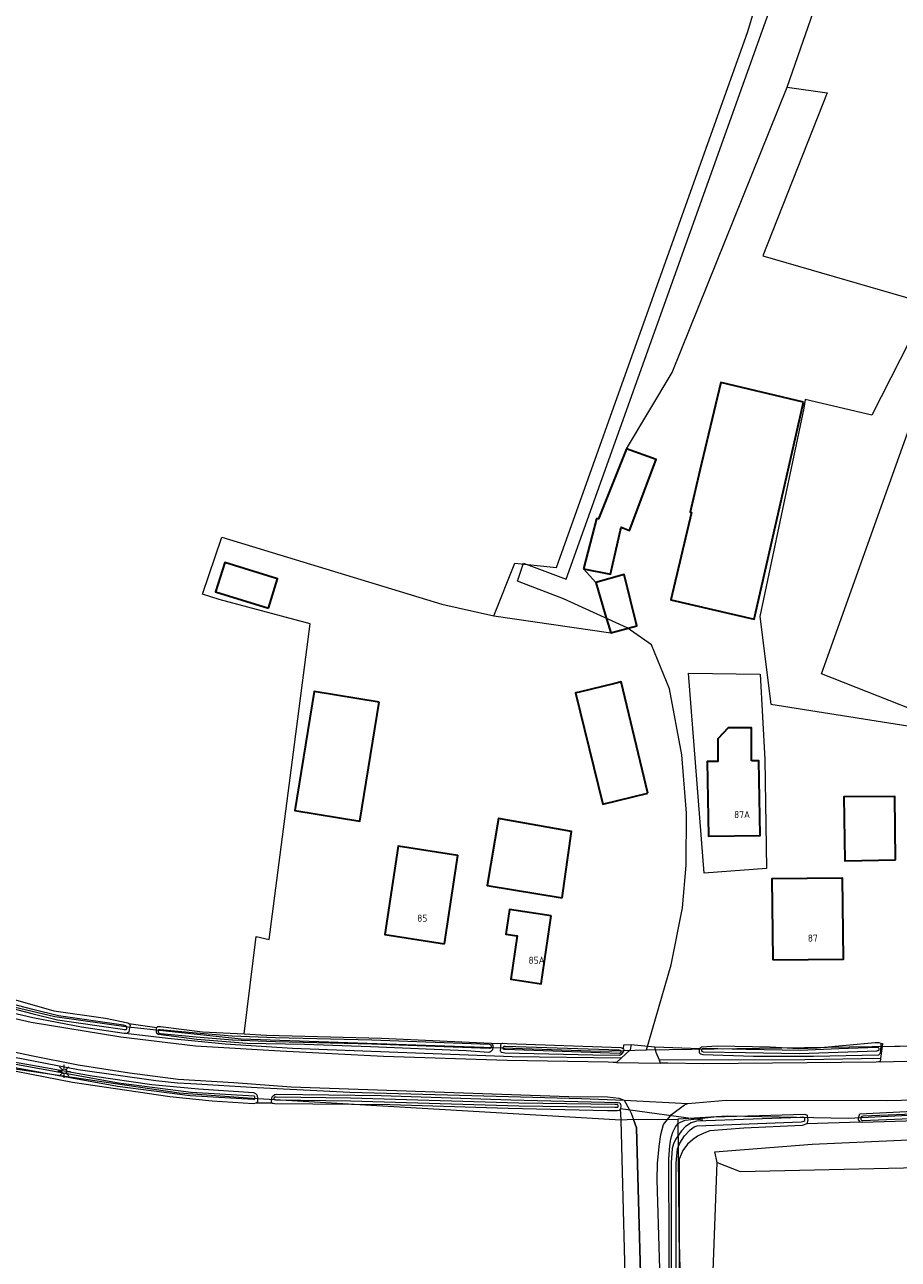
# Model space of a CAD drawing. Header units: metres. Extents: x 174282 to 175177, y 462028 to 462851.
# Tile 605 of 636: x 174727 to 174850, y 462196 to 462369. Entities that reach past the tile are written whole.
import ezdxf

# ---------------------------------------------------------------- set-up
doc = ezdxf.new("R2010")
doc.units = ezdxf.units.M
for name, color, linetype, lineweight in [('B-WE-IE-MEUBILAIR_WEGMEUBILAIR-LICHTMAST-S', 8, 'Continuous', 20), ('B-WE-OG-BEBOUWING-G', 8, 'Continuous', 30), ('B-WE-OG-BEBOUWING_HUISNUMMER-T20', 8, 'Continuous', 20), ('B-WE-OG-BOS-G', 8, 'Continuous', 20), ('B-WE-OG-TERREIN_AGRARISCH-G', 8, 'Continuous', 20), ('B-WE-OG-TERREIN_ERF-G', 8, 'Continuous', 20), ('B-WE-OG-TERREIN_GROEN-G', 8, 'Continuous', 20), ('B-WE-OG-WEG_VERHARD_GESLOTEN -G', 8, 'Continuous', 20), ('B-WE-OG-WEG_VERHARD_OPEN -G', 8, 'Continuous', 20), ('B-WE-WH-DUIKER-G', 8, 'Continuous', 20), ('B-WE-WH-WATERGANG_SLOOT_BODEM-G', 8, 'Continuous', 20), ('B-WE-WH-WATERGANG_SLOOT_INSTEEK-G', 8, 'Continuous', 20), ('B-XX-KG-GRENS_PERCEEL-G', 213, 'Continuous', 20)]:
    doc.layers.add(name, color=color, linetype=linetype, lineweight=lineweight)
doc.styles.add('NLCS-ISO-M500-T20', font='NLCS-ISO.ttf', dxfattribs={"height": 1})

# ---------------------------------------------------------------- blocks, each defined once
blk = doc.blocks.new('Lichtmast bestaand')
for p, q in [((-0.45, 0), (-0.9, 0)), ((-0.32, 0.32), (-0.64, 0.64)), ((0, 0.45), (0, 0.9)), ((0.32, 0.32), (0.64, 0.64)), ((0.45, 0), (0.9, 0)), ((-0.32, -0.32), (-0.64, -0.64)), ((0, -0.9), (0, -0.45)), ((0.32, -0.32), (0.64, -0.64))]:
    blk.add_line(p, q)
blk.add_circle((0, 0), 0.35)

msp = doc.modelspace()

# ---------------------------------------------------------------- linework, layer by layer
at = {"layer": 'B-WE-OG-BEBOUWING-G'}
for points in [[(174836.37, 462316.36), (174824.71, 462319.12), (174821.77, 462306.73), (174820.4, 462300.87), (174820.57, 462300.83), (174817.67, 462288.53), (174829.43, 462285.8), (174833.5, 462303.74), (174836.37, 462316.36)], [(174805.4, 462292.9), (174809.2, 462292.13), (174810.71, 462298.73), (174811.87, 462298.3), (174815.6, 462308.27), (174811.43, 462309.8), (174807.5, 462299.93), (174807.2, 462299.93), (174805.4, 462292.9)], [(174761.03, 462287.37), (174762.33, 462291.47), (174754.9, 462293.77), (174753.6, 462289.63), (174761.03, 462287.37)], [(174807.13, 462290.97), (174808.46, 462286.48), (174809.23, 462283.87), (174812.9, 462284.87), (174811.1, 462292.07), (174807.13, 462290.97)], [(174814.43, 462261.33), (174810.7, 462276.97), (174809.8, 462276.75), (174804.78, 462275.55), (174804.27, 462275.43), (174808.1, 462259.77), (174814.43, 462261.33)], [(174776.62, 462274.14), (174767.48, 462275.63), (174764.75, 462258.87), (174773.89, 462257.38), (174776.62, 462274.14)], [(174829.06, 462265.86), (174829.05, 462270.51), (174825.77, 462270.5), (174824.31, 462268.95), (174824.31, 462265.78), (174822.8, 462265.75), (174822.99, 462255.24), (174830.27, 462255.37), (174830.08, 462265.88), (174829.06, 462265.86)], [(174849.3, 462251.93), (174849.23, 462260.83), (174842.03, 462260.8), (174842.2, 462251.8), (174849.3, 462251.93)], [(174802.4, 462246.6), (174803.7, 462255.9), (174793.4, 462257.73), (174791.83, 462248.3), (174802.4, 462246.6)], [(174785.8, 462240.11), (174787.71, 462252.56), (174779.31, 462253.85), (174777.4, 462241.4), (174785.8, 462240.11)], [(174832.03, 462237.86), (174841.97, 462237.97), (174841.84, 462249.36), (174831.9, 462249.24), (174832.03, 462237.86)], [(174800.83, 462244.06), (174794.97, 462244.93), (174794.46, 462241.45), (174796.04, 462241.22), (174795.14, 462235.14), (174799.42, 462234.5), (174800.83, 462244.06)]]:
    msp.add_lwpolyline(points, dxfattribs=at)
at = {"layer": 'B-WE-OG-BOS-G'}
for p, q in [((174807.13, 462290.97), (174805.4, 462292.9)), ((174792.77, 462286.27), (174809.23, 462283.87))]:
    msp.add_line(p, q, dxfattribs=at)
for points in [[(174811.43, 462309.8), (174817.85, 462320.5), (174834.07, 462360.69), (174839.28, 462375.71), (174833.36, 462377.1), (174835.71, 462387.03), (174812.9, 462398.11), (174813.76, 462406.46), (174829.12, 462465.43), (174826.48, 462465.79)], [(174875.47, 462215.92), (174844.64, 462214.95), (174844.37, 462215.03), (174836.83, 462214.77), (174836.17, 462214.54), (174827.94, 462214.17), (174823.17, 462213.81), (174822.32, 462213.46), (174821.44, 462213.06), (174820.72, 462212.53), (174820.05, 462211.89), (174819.35, 462211.03), (174818.87, 462209.78), (174818.85, 462208.8), (174818.88, 462198.03), (174819.21, 462183.65)], [(174824.19, 462209.34), (174823.9, 462210.85), (174837.59, 462211.91), (174898.2, 462214.65), (174898.5, 462209.67)], [(174828.57, 462073.84), (174828.39, 462075.05), (174824.53, 462081.41), (174822.02, 462130.22), (174823.02, 462177.52), (174824.19, 462209.33), (174824.19, 462209.34)]]:
    msp.add_lwpolyline(points, dxfattribs=at)
at = {"layer": 'B-WE-OG-TERREIN_AGRARISCH-G'}
for points in [[(174792.77, 462286.27), (174795.72, 462293.67), (174801.58, 462293.08), (174828.53, 462368.53), (174833.77, 462386.12), (174834.02, 462386.97), (174826.98, 462390.22), (174809.03, 462398.51), (174826.48, 462465.79)], [(174693.95, 462240.18), (174700.36, 462238.43), (174707.03, 462237.01), (174722.74, 462232.97), (174730.83, 462230.69), (174738.08, 462229.63), (174741.22, 462229), (174741.36, 462228.91), (174744.33, 462228.49), (174745.33, 462228.34), (174745.48, 462228.46), (174745.83, 462228.46), (174751.73, 462227.74), (174757.63, 462227.42), (174759.3, 462241.13), (174761.12, 462240.73), (174766.92, 462285.17), (174754.09, 462288.58), (174751.77, 462289.32), (174754.49, 462297.33), (174785.43, 462287.93), (174792.77, 462286.27)], [(174811.47, 462184.5), (174810.67, 462215.3), (174810.65, 462216.11), (174810.62, 462216.89), (174810.39, 462216.64), (174810.13, 462216.6), (174808.79, 462216.59), (174794.77, 462216.91), (174778.11, 462217.47), (174761.89, 462217.6), (174761.69, 462217.62), (174761.58, 462217.64), (174761.55, 462217.66), (174759.3, 462217.69), (174758.95, 462217.61), (174753.1, 462217.97), (174747.14, 462218.59), (174733.43, 462220.61), (174719.45, 462223.3)]]:
    msp.add_lwpolyline(points, dxfattribs=at)
at = {"layer": 'B-WE-OG-TERREIN_ERF-G'}
msp.add_lwpolyline([(174834.07, 462360.69), (174839.69, 462359.88), (174830.64, 462336.93), (174853.95, 462330.19), (174845.97, 462314.53), (174836.61, 462316.72), (174836.43, 462315.5), (174830.23, 462286.18), (174831.75, 462273.86), (174863.19, 462268.87), (174860.93, 462242.64), (174860.27, 462226.79)], dxfattribs=at)
at = {"layer": 'B-WE-OG-TERREIN_GROEN-G'}
msp.add_line((174792.38, 462226.12), (174793.85, 462226.06), dxfattribs=at)
for points in [[(174692.67, 462232.07), (174693.93, 462231.71), (174707.71, 462228.26), (174713.07, 462226.88), (174723.58, 462224.49), (174728.18, 462223.58), (174734.23, 462222.44), (174745.2, 462220.89), (174748.24, 462220.56), (174750.11, 462220.46), (174759.43, 462219.91), (174772.48, 462219.21), (174805.1, 462218.34), (174811.13, 462218.1)], [(174810.68, 462224.02), (174795.36, 462224.19), (174764.41, 462225.39), (174754.95, 462225.97), (174746.89, 462226.78), (174740.91, 462227.51)], [(174811.02, 462225.35), (174811.06, 462225.91), (174812.11, 462225.93), (174811.97, 462225.21), (174810.02, 462223.41)], [(174816.07, 462223.73), (174815.61, 462224.8), (174815.43, 462225.62), (174821.76, 462225.36)], [(174847.23, 462226.09), (174847.48, 462226.08), (174847.42, 462225.66), (174847.2, 462223.96)], [(174847.2, 462223.96), (174836.56, 462223.79), (174816.07, 462223.73)], [(174816.67, 462214.67), (174817.8, 462216.07), (174819.6, 462217.43), (174820.09, 462217.62), (174825.49, 462218.11), (174848.2, 462218.08), (174871.95, 462218.6), (174888.96, 462219.57), (174901.36, 462220.54)], [(174811.13, 462218.1), (174811.85, 462216.74), (174812.1, 462216.27), (174812.42, 462215.36)], [(174812.42, 462215.36), (174812.83, 462214.23), (174813.53, 462190.27), (174816.2, 462091.77), (174816.4, 462076.67), (174816.2, 462073.53), (174815.7, 462071.37), (174814.4, 462068.67), (174811.23, 462065.03), (174779.27, 462040.03), (174764.6, 462028.4)], [(174823.14, 462063.83), (174821.98, 462063.18), (174821.43, 462065.73), (174820.7, 462067.78), (174819.61, 462069.96), (174819.03, 462070.9), (174819.12, 462071.8), (174819.27, 462073.33), (174818.73, 462086.83), (174817.7, 462134.7), (174816.6, 462178.7), (174815.77, 462206.9), (174815.83, 462209.2), (174816.03, 462211.57), (174816.27, 462213.27), (174816.67, 462214.67)], [(174824.19, 462209.34), (174827.45, 462208.08), (174898.5, 462209.67)]]:
    msp.add_lwpolyline(points, dxfattribs=at)
at = {"layer": 'B-WE-OG-WEG_VERHARD_GESLOTEN -G'}
for p, q in [((174810.02, 462223.41), (174816.25, 462223.3)), ((174811.13, 462218.1), (174820.09, 462217.62))]:
    msp.add_line(p, q, dxfattribs=at)
for points in [[(174810.02, 462223.41), (174809.55, 462223.42), (174808.84, 462223.43), (174794.63, 462223.67), (174777.23, 462224.23), (174762.7, 462225), (174750.77, 462225.7), (174740.27, 462226.97), (174727.63, 462229.03), (174706.67, 462233.83), (174694.11, 462237.3)], [(174692.8, 462232.75), (174700.4, 462230.7), (174720.07, 462225.97), (174727.63, 462224.37), (174734.23, 462223.1), (174741.5, 462221.93), (174748.33, 462221.07), (174756.17, 462220.57), (174764.23, 462219.97), (174803.33, 462218.63), (174808.77, 462218.57), (174810.37, 462218.37), (174811.13, 462218.1)]]:
    msp.add_lwpolyline(points, dxfattribs=at)
at = {"layer": 'B-WE-OG-WEG_VERHARD_GESLOTEN -G', "flags": 128}
msp.add_lwpolyline([(174847.14, 462223.49), (174852.8, 462223.64), (174852.89, 462223.64)], dxfattribs=at)
at = {"layer": 'B-WE-OG-WEG_VERHARD_OPEN -G'}
for p, q in [((174812.11, 462225.93), (174815.43, 462225.62)), ((174847.42, 462225.66), (174852.47, 462225.73))]:
    msp.add_line(p, q, dxfattribs=at)
msp.add_lwpolyline([(174847.2, 462223.96), (174847.14, 462223.49), (174846.91, 462223.48), (174846.57, 462223.47), (174822.27, 462223.2), (174817.24, 462223.29), (174816.25, 462223.3), (174816.07, 462223.73)], dxfattribs=at)
at = {"layer": 'B-WE-WH-DUIKER-G'}
msp.add_line((174810.6, 462216.95), (174822.2, 462215.33), dxfattribs=at)
at = {"layer": 'B-WE-WH-WATERGANG_SLOOT_BODEM-G'}
for points in [[(174694.58, 462239.02), (174697.08, 462238.31), (174727.74, 462230.32), (174731.33, 462229.41), (174740.51, 462228.09), (174740.74, 462228.04), (174740.97, 462228.04), (174741.08, 462228.14), (174741.11, 462228.29), (174741.11, 462228.31), (174741.08, 462228.44), (174740.94, 462228.56), (174740.65, 462228.64), (174731.47, 462229.96), (174727.89, 462230.87), (174697.22, 462238.87), (174693.85, 462239.82)], [(174689.81, 462231.24), (174690.24, 462231.12), (174720.9, 462223.49), (174739.8, 462220.07), (174750.03, 462218.74), (174758.91, 462218.23), (174758.98, 462218.24), (174759.08, 462218.26), (174759.13, 462218.31), (174759.14, 462218.38), (174759.14, 462218.47)], [(174759.14, 462218.47), (174759.14, 462218.48), (174759.13, 462218.57), (174759.1, 462218.63), (174759.03, 462218.66), (174750.15, 462219.17), (174739.92, 462220.5), (174721.02, 462223.92), (174692.58, 462231)], [(174792.42, 462225.65), (174792.38, 462225.78), (174792.28, 462225.89), (174792.13, 462225.92), (174775.57, 462226.53), (174762.01, 462226.88), (174755.95, 462227.13), (174750.84, 462227.53), (174745.81, 462228.02), (174745.59, 462228.02), (174745.52, 462227.94), (174745.5, 462227.82), (174745.5, 462227.72), (174745.55, 462227.61), (174745.64, 462227.53), (174745.72, 462227.51), (174745.83, 462227.5), (174750.85, 462227.01), (174755.96, 462226.61), (174762.02, 462226.36), (174775.58, 462226.01), (174792.15, 462225.4), (174792.27, 462225.4), (174792.4, 462225.45), (174792.42, 462225.55), (174792.42, 462225.65)], [(174810.68, 462224.9), (174810.68, 462224.95), (174810.64, 462225.03), (174810.58, 462225.09), (174810.43, 462225.12), (174794.39, 462225.66), (174794.18, 462225.65), (174794.07, 462225.57), (174794.02, 462225.45), (174794.02, 462225.44), (174794.02, 462225.37), (174794.05, 462225.32), (174794.19, 462225.27), (174794.35, 462225.28), (174810.39, 462224.74), (174810.48, 462224.73), (174810.58, 462224.75), (174810.66, 462224.8), (174810.68, 462224.87), (174810.68, 462224.9)], [(174822.02, 462225.14), (174822.02, 462225.13), (174822.02, 462225.05), (174822.04, 462224.99), (174822.14, 462224.94), (174822.23, 462224.93), (174828.21, 462224.8), (174835.82, 462224.68), (174841.26, 462224.88), (174846.7, 462225.07), (174846.78, 462225.08), (174846.88, 462225.09), (174846.97, 462225.13), (174847, 462225.17), (174847.01, 462225.25), (174847.01, 462225.26), (174847.01, 462225.33), (174846.98, 462225.41), (174846.92, 462225.47), (174846.78, 462225.5), (174841.34, 462225.31), (174835.9, 462225.11), (174828.29, 462225.23), (174822.31, 462225.36), (174822.11, 462225.34), (174822.04, 462225.24), (174822.02, 462225.14)], [(174810.27, 462217.27), (174810.27, 462217.36), (174810.24, 462217.44), (174810.16, 462217.48), (174809.82, 462217.5), (174796.28, 462217.7), (174772.59, 462218.4), (174762.13, 462218.54), (174761.91, 462218.53), (174761.82, 462218.47), (174761.79, 462218.36), (174761.79, 462218.34), (174761.8, 462218.28), (174761.84, 462218.22), (174761.95, 462218.18), (174762.03, 462218.16), (174762.13, 462218.16), (174772.59, 462218.02), (174796.28, 462217.32), (174809.82, 462217.12), (174810.05, 462217.12), (174810.21, 462217.13), (174810.26, 462217.19), (174810.27, 462217.26), (174810.27, 462217.27)], [(174872.76, 462217), (174844.76, 462215.83), (174844.58, 462215.82), (174844.48, 462215.74), (174844.43, 462215.63), (174844.42, 462215.52)], [(174844.42, 462215.52), (174844.43, 462215.41), (174844.48, 462215.32), (174844.58, 462215.26), (174844.68, 462215.25), (174872.68, 462216.41)], [(174818.45, 462186.86), (174818.45, 462209.24), (174818.61, 462211.27), (174818.96, 462212.03), (174819.62, 462213.07), (174820.41, 462213.92), (174820.95, 462214.35), (174821.4, 462214.51), (174836.04, 462215.05), (174836.21, 462215.1), (174836.41, 462215.14), (174836.53, 462215.23), (174836.56, 462215.32), (174836.56, 462215.44), (174836.56, 462215.47), (174836.54, 462215.55), (174836.44, 462215.65), (174836.27, 462215.7), (174835.91, 462215.68), (174821.28, 462215.15), (174820.53, 462214.92), (174819.75, 462214.4), (174819.19, 462213.8), (174818.74, 462213.2), (174818.33, 462212.56), (174818.05, 462211.97), (174817.87, 462211.31), (174817.71, 462209.28), (174817.72, 462186.9)]]:
    msp.add_lwpolyline(points, dxfattribs=at)
at = {"layer": 'B-WE-WH-WATERGANG_SLOOT_INSTEEK-G'}
msp.add_line((174810.64, 462217.26), (174810.62, 462216.89), dxfattribs=at)
for points in [[(174741.49, 462228.22), (174741.45, 462228.06), (174741.37, 462227.67), (174741.1, 462227.5), (174740.91, 462227.51), (174740.73, 462227.51), (174734.74, 462228.4), (174727.89, 462229.71), (174720.42, 462231.43), (174720.22, 462231.48), (174702.26, 462236.16), (174694.51, 462238.25)], [(174692.64, 462231.22), (174697.88, 462229.78), (174711.14, 462226.53), (174720.71, 462224.27), (174727.01, 462223.15), (174736.21, 462221.51), (174744.62, 462220.31), (174751.17, 462219.7), (174758.95, 462219.16), (174759.2, 462219.06), (174759.41, 462218.86), (174759.49, 462218.44)], [(174741.36, 462228.91), (174741.49, 462228.83), (174741.57, 462228.61), (174741.49, 462228.22)], [(174745.27, 462227.83), (174745.29, 462228.15), (174745.33, 462228.34)], [(174792.64, 462225.61), (174792.56, 462225.21), (174792.33, 462224.95), (174792.21, 462224.86), (174792.05, 462224.83), (174788.89, 462225.03), (174775.39, 462225.62), (174766.09, 462225.94), (174758.03, 462226.08), (174750.97, 462226.63), (174745.58, 462227.33), (174745.34, 462227.51), (174745.27, 462227.66), (174745.27, 462227.83)], [(174757.63, 462227.42), (174760.74, 462227.25), (174776.93, 462226.83), (174792.38, 462226.12), (174792.64, 462225.84), (174792.66, 462225.69), (174792.64, 462225.61)], [(174810.91, 462224.88), (174810.68, 462224.53), (174810.57, 462224.42), (174810.47, 462224.38), (174806.72, 462224.42), (174794.31, 462224.7), (174793.85, 462224.81), (174793.75, 462224.89), (174793.72, 462225.03), (174793.73, 462225.46)], [(174793.73, 462225.46), (174793.75, 462225.89), (174793.85, 462226.06), (174793.99, 462226.15), (174794.63, 462226.09), (174810.66, 462225.52), (174811.02, 462225.35), (174811.08, 462225.25), (174811.06, 462225.11), (174810.91, 462224.88)], [(174821.72, 462225.14), (174821.73, 462225.31), (174821.76, 462225.36), (174821.79, 462225.41), (174821.86, 462225.51), (174822, 462225.62), (174824.22, 462225.73), (174831.69, 462225.59), (174835.67, 462225.39), (174838.29, 462225.45), (174846.46, 462226.22), (174846.98, 462226.23), (174847.2, 462226.13), (174847.23, 462226.09), (174847.26, 462226.05), (174847.26, 462225.73), (174847.22, 462225.25)], [(174847.22, 462225.25), (174847.17, 462224.68), (174846.92, 462224.45), (174837.79, 462224.27), (174829.34, 462224.24), (174822.24, 462224.49), (174821.89, 462224.56), (174821.75, 462224.68), (174821.72, 462224.78), (174821.72, 462225.14)], [(174759.49, 462218.44), (174759.5, 462218.43), (174759.5, 462217.96), (174759.48, 462217.88), (174759.44, 462217.79), (174759.3, 462217.69)], [(174761.55, 462217.66), (174761.51, 462217.67), (174761.48, 462217.86), (174761.5, 462218.3), (174761.52, 462218.35)], [(174761.52, 462218.35), (174761.57, 462218.55), (174761.73, 462218.77), (174761.92, 462218.91), (174762.17, 462218.95), (174776.89, 462218.74), (174795.18, 462218.17), (174810.24, 462217.78), (174810.51, 462217.71), (174810.61, 462217.51), (174810.64, 462217.3), (174810.64, 462217.26)], [(174844.08, 462215.52), (174844.08, 462215.6), (174844.28, 462216.18), (174862.18, 462217.05), (174901.09, 462218.59), (174901.38, 462218.59)], [(174819.19, 462150.97), (174818.95, 462151.06), (174818.64, 462151.33), (174818.49, 462151.74), (174818.2, 462153.62), (174817.92, 462164.67), (174817.49, 462185.27), (174817.41, 462209.84), (174817.53, 462211.66), (174817.69, 462212.65), (174817.95, 462213.59), (174818.32, 462214.37), (174818.51, 462214.58), (174818.71, 462214.8), (174819.05, 462215.01), (174819.69, 462215.29), (174823.76, 462215.78), (174836.56, 462216.12), (174836.89, 462215.98), (174836.94, 462215.54)], [(174836.94, 462215.54), (174836.97, 462215.29), (174836.83, 462214.77)], [(174844.37, 462215.03), (174844.08, 462215.34), (174844.08, 462215.52)]]:
    msp.add_lwpolyline(points, dxfattribs=at)
at = {"layer": 'B-XX-KG-GRENS_PERCEEL-G', "flags": 128}
for points in [[(174796.95, 462293.7), (174802.93, 462291.42), (174835.67, 462382.9), (174809.63, 462398.9)], [(174858.76, 462225.83), (174861.3, 462269.31), (174838.88, 462278.12), (174867.85, 462359.13), (174870.06, 462364.04), (174872.18, 462367.01), (174877.22, 462369.23), (174886, 462369.47), (174912.58, 462368.88)], [(174814.28, 462225.17), (174817.75, 462237.14), (174819.32, 462245.18), (174819.85, 462251.17), (174819.9, 462258.49), (174819.21, 462266.69), (174817.48, 462275.98), (174814.95, 462282.21), (174811.54, 462284.58), (174802.58, 462288.67), (174796.1, 462291.15), (174796.95, 462293.7)], [(174822.38, 462250.04), (174820.15, 462278.19)], [(174820.15, 462278.19), (174830.25, 462278.05), (174830.94, 462266.03), (174831.17, 462250.72), (174822.38, 462250.04)], [(174681.5, 462242.64), (174710.37, 462234.97), (174723.6, 462231.63), (174730.97, 462229.87), (174741.3, 462228.43), (174757.19, 462226.72), (174807.72, 462225.01), (174814.28, 462225.17)], [(174758.73, 462218.33), (174748.46, 462219.1), (174725.72, 462222.44), (174706.56, 462227.41), (174679.07, 462234.3)], [(174814.28, 462225.17), (174858.76, 462225.83)], [(174812.42, 462215.36), (174810.64, 462215.3), (174758.73, 462218.33)], [(174901.15, 462218.09), (174872.77, 462217.03), (174842.63, 462215.51), (174825.67, 462215.83), (174818.69, 462215.42)], [(174812.42, 462215.36), (174818.69, 462215.42)], [(174815.06, 462132.86), (174814.93, 462137.57), (174813.53, 462190.27), (174812.83, 462214.23), (174812.42, 462215.36)], [(174818.69, 462215.42), (174819.26, 462151), (174819.35, 462148.32)]]:
    msp.add_lwpolyline(points, dxfattribs=at)

# ---------------------------------------------------------------- block references
at = {"layer": 'B-WE-IE-MEUBILAIR_WEGMEUBILAIR-LICHTMAST-S'}
msp.add_blockref('Lichtmast bestaand', (174732.28, 462222.16), dxfattribs=at)

# ---------------------------------------------------------------- texts
at = {"layer": 'B-WE-OG-BEBOUWING_HUISNUMMER-T20', "style": 'NLCS-ISO-M500-T20'}
for s, p in [('87A', (174826.59, 462257.8)), ('85', (174781.98, 462243.22)), ('87', (174836.97, 462240.41)), ('85A', (174797.65, 462237.29))]:
    msp.add_text(s, height=1, dxfattribs=at).set_placement(p)

doc.saveas('drawing.dxf')
